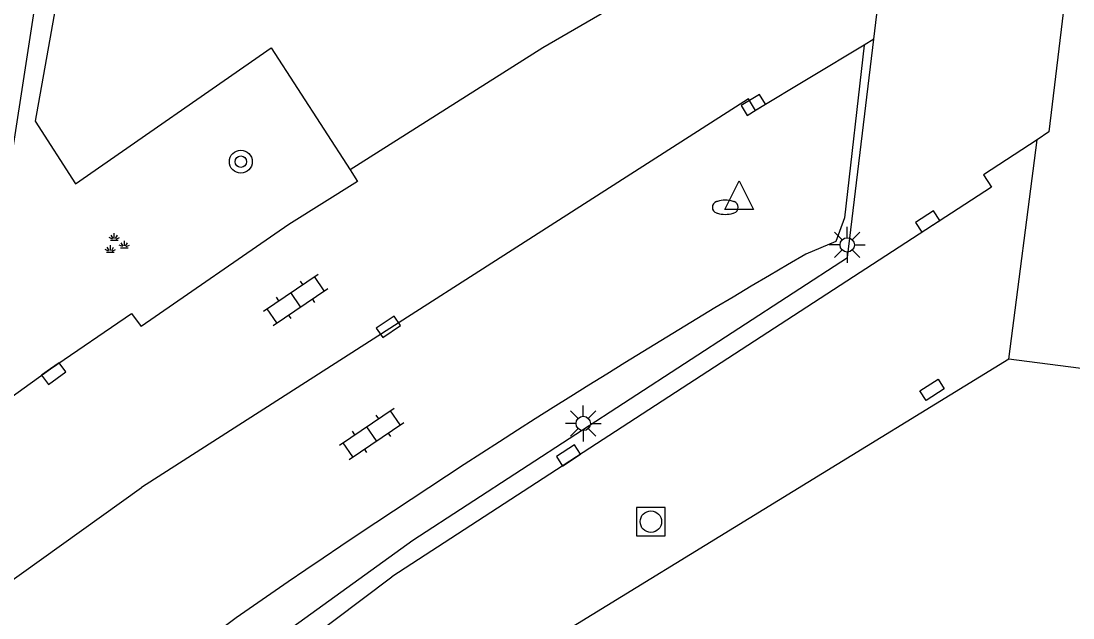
# Model space of a CAD drawing. Extents: x 131000 to 133014, y 396499 to 399001.
# Drawn here: x 132323.95 to 132360.67, y 397126.21 to 397147.05 of the extents above; entities that cross this region are included whole.
import ezdxf

# ---------------------------------------------------------------- set-up
doc = ezdxf.new("R2010")
doc.units = 0
for name, color, linetype in [('gg-afsc-hekwerk', 7, 'Continuous'), ('gg-bbg-hoofdgebouw', 7, 'Continuous'), ('gg-knt-verharding', 7, 'Continuous'), ('gg-knt-verharding nz', 7, 'Continuous'), ('gt-grn-weggrens', 7, 'Continuous'), ('gt-symb-boom', 7, 'Continuous'), ('gt-symb-brandkraan', 7, 'Continuous'), ('gt-symb-groenvak', 7, 'Continuous'), ('gt-symb-klinker verharding', 7, 'Continuous'), ('gt-symb-kolk', 7, 'Continuous'), ('gt-symb-kolk center center', 7, 'Continuous'), ('gt-symb-lichtmast', 7, 'Continuous'), ('gt-symb-rioolschacht', 7, 'Continuous'), ('gt-symb-waterafsluiter', 7, 'Continuous')]:
    doc.layers.add(name, color=color, linetype=linetype)

# ---------------------------------------------------------------- blocks, each defined once
blk = doc.blocks.new('gt0-BOOM')
at = {"layer": 'gt-symb-boom'}
for radius in [0.4, 0.2]:
    blk.add_circle((0, 0), radius, dxfattribs=at)
blk = doc.blocks.new('gt0-RS')
at = {"layer": 'gt-symb-rioolschacht'}
blk.add_lwpolyline([(-0.5, -0.5), (0.5, -0.5), (0.5, 0.5), (-0.5, 0.5)], close=True, dxfattribs=at)
blk.add_circle((0, 0), 0.375, dxfattribs=at)
blk = doc.blocks.new('gt0-KOLK')
at = {"layer": 'gt-symb-kolk'}
blk.add_lwpolyline([(0, 0), (0.375, 0), (0.375, 0.4), (-0.375, 0.4), (-0.375, 0), (0, 0)], dxfattribs=at)
blk = doc.blocks.new('gt0-KL1')
at = {"layer": 'gt-symb-klinker verharding'}
for p, q in [((-0.5, 0.3), (-0.5, 0.45)), ((0.5, 0.3), (0.5, 0.45)), ((-1.15, 0.3), (1.15, 0.3)), ((-1, -0.3), (-1, 0.3)), ((0, -0.3), (0, 0.3)), ((1, -0.3), (1, 0.3)), ((-1.15, -0.3), (1.15, -0.3)), ((-0.5, -0.45), (-0.5, -0.3)), ((0.5, -0.45), (0.5, -0.3))]:
    blk.add_line(p, q, dxfattribs=at)
blk = doc.blocks.new('gt0-LMAST')
at = {"layer": 'gt-symb-lichtmast'}
for p, q in [((-0.182, 0.173), (-0.447, 0.438)), ((-0.005, 0.246), (-0.005, 0.621)), ((0.172, 0.173), (0.437, 0.438)), ((-0.255, -0.004), (-0.63, -0.004)), ((-0.182, -0.181), (-0.447, -0.446)), ((-0.005, -0.254), (-0.005, -0.629)), ((0.437, -0.446), (0.172, -0.181)), ((0.245, -0.004), (0.62, -0.004))]:
    blk.add_line(p, q, dxfattribs=at)
blk.add_circle((-0.005, -0.004), 0.25, dxfattribs=at)
blk = doc.blocks.new('gt0-GRVAK')
at = {"layer": 'gt-symb-groenvak'}
for p, q in [((-0.047, 0.214), (-0.047, 0.393)), ((-0.11, 0.189), (-0.228, 0.24)), ((-0.182, 0.153), (0.088, 0.153)), ((-0.091, 0.211), (-0.156, 0.322)), ((-0.004, 0.211), (0.061, 0.322)), ((0.015, 0.189), (0.133, 0.24)), ((0.262, -0.052), (0.197, 0.059)), ((0.305, -0.049), (0.305, 0.13)), ((0.349, -0.052), (0.414, 0.059)), ((-0.245, -0.228), (-0.363, -0.177)), ((-0.318, -0.264), (-0.047, -0.264)), ((-0.226, -0.206), (-0.291, -0.095)), ((-0.183, -0.203), (-0.183, -0.024)), ((-0.139, -0.206), (-0.074, -0.095)), ((-0.12, -0.228), (-0.002, -0.177)), ((0.243, -0.074), (0.125, -0.023)), ((0.17, -0.11), (0.441, -0.11)), ((0.368, -0.074), (0.486, -0.023))]:
    blk.add_line(p, q, dxfattribs=at)
blk = doc.blocks.new('gt0-KOLKCC')
at = {"layer": 'gt-symb-kolk center center'}
blk.add_lwpolyline([(-0.375, 0.2), (0.375, 0.2), (0.375, -0.2), (-0.375, -0.2)], close=True, dxfattribs=at)
blk = doc.blocks.new('gt0-BR')
at = {"layer": 'gt-symb-brandkraan'}
for centre, radius, start, end in [((-0.244, 0), 0.206, 107.5669, 252.4331), ((0.599, -2.664), 3, 106.892, 107.5669), ((0, -0.691), 0.938, 73.108, 106.892), ((-0.599, -2.664), 3, 72.4331, 73.108), ((0.244, 0), 0.206, 287.567, 72.4331), ((0.599, 2.664), 3, 252.4331, 253.108), ((0, 0.691), 0.938, 253.108, 286.8921), ((-0.599, 2.664), 3, 286.8921, 287.567)]:
    blk.add_arc(centre, radius, start, end, dxfattribs=at)
blk = doc.blocks.new('gt0-WAFSL')
at = {"layer": 'gt-symb-waterafsluiter'}
for p, q in [((-0.5, -0.333), (0, 0.667)), ((0, 0.667), (0.5, -0.333)), ((0.5, -0.333), (-0.5, -0.333))]:
    blk.add_line(p, q, dxfattribs=at)

msp = doc.modelspace()

# ---------------------------------------------------------------- linework, layer by layer
at = {"layer": 'gg-afsc-hekwerk'}
msp.add_line((132353.714, 397146.41), (132354.565, 397153.45), dxfattribs=at)
for points in [[(132325.765, 397156.225), (132323.591, 397142.16), (132320.064, 397142.639)], [(132325.2, 397119.698), (132333.435, 397125.9), (132337.63, 397128.925), (132352.792, 397138.793), (132353.714, 397146.41)]]:
    msp.add_lwpolyline(points, dxfattribs=at)
at = {"layer": 'gg-bbg-hoofdgebouw'}
msp.add_line((132358.426, 397135.242), (132322.661, 397113.294), dxfattribs=at)
msp.add_lwpolyline([(132383.816, 397085.845), (132383.94, 397085.83), (132390.24, 397136.446), (132364.639, 397139.645), (132364.008, 397134.524), (132358.426, 397135.242)], dxfattribs=at)
at = {"layer": 'gg-knt-verharding'}
for p, q in [((132353.714, 397146.41), (132353.379, 397146.2)), ((132335.439, 397141.848), (132335.692, 397141.444)), ((132330.707, 397122.986), (132336.888, 397127.64))]:
    msp.add_line(p, q, dxfattribs=at)
for points in [[(132326.682, 397156.083), (132324.439, 397143.554), (132325.855, 397141.365), (132332.682, 397146.113), (132335.439, 397141.848)], [(132360.865, 397151.876), (132359.827, 397143.172), (132359.411, 397142.9)], [(132352.025, 397151.83), (132342.167, 397146.104), (132335.439, 397141.848)], [(132353.379, 397146.2), (132352.694, 397140.177), (132352.386, 397139.348), (132351.344, 397138.906)], [(132359.411, 397142.9), (132357.541, 397141.678), (132357.817, 397141.246), (132336.888, 397127.64)], [(132335.692, 397141.444), (132333.298, 397139.941), (132328.144, 397136.383)], [(132309.678, 397123.768), (132318.985, 397130.581), (132324.975, 397134.899), (132327.811, 397136.833), (132328.144, 397136.383)], [(132331.46, 397126.206), (132305.285, 397106.686), (132292.531, 397096.42), (132288.956, 397100.852)]]:
    msp.add_lwpolyline(points, dxfattribs=at)
msp.add_arc((132498.718, 396886.252), 292.495, 120.25508, 124.87802, dxfattribs=at)
at = {"layer": 'gg-knt-verharding nz'}
for points in [[(132353.379, 397146.2), (132349.582, 397143.927), (132349.341, 397144.328), (132328.158, 397130.763)], [(132288.956, 397100.852), (132292.236, 397103.555), (132314.262, 397120.807), (132328.158, 397130.763)]]:
    msp.add_lwpolyline(points, dxfattribs=at)
at = {"layer": 'gt-grn-weggrens'}
msp.add_line((132358.426, 397135.242), (132359.411, 397142.9), dxfattribs=at)

# ---------------------------------------------------------------- block references
at = {"layer": 'gt-symb-boom'}
msp.add_blockref('gt0-BOOM', (132331.622, 397142.135), dxfattribs=at)
at = {"layer": 'gt-symb-brandkraan'}
msp.add_blockref('gt0-BR', (132348.53, 397140.543), dxfattribs=at)
at = {"layer": 'gt-symb-groenvak'}
msp.add_blockref('gt0-GRVAK', (132327.254, 397139.243), dxfattribs=at)
at = {"layer": 'gt-symb-klinker verharding', "rotation": 34.03952455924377}
for p in [(132333.537, 397137.314), (132336.187, 397132.634)]:
    msp.add_blockref('gt0-KL1', p, dxfattribs=at)
at = {"layer": 'gt-symb-kolk'}
for p, rotation in [((132349.612, 397143.945), 30.907015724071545), ((132355.703, 397139.883), 32.817167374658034), ((132336.66, 397136.534), -145.83768216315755), ((132324.975, 397134.899), -144.21467990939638), ((132343.167, 397131.714), 33.08577490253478)]:
    msp.add_blockref('gt0-KOLK', p, dxfattribs=dict(at, rotation=rotation))
at = {"layer": 'gt-symb-kolk center center', "rotation": 32.998496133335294}
msp.add_blockref('gt0-KOLKCC', (132355.75, 397134.17), dxfattribs=at)
at = {"layer": 'gt-symb-lichtmast'}
for p in [(132352.792, 397139.234), (132343.579, 397133)]:
    msp.add_blockref('gt0-LMAST', p, dxfattribs=at)
at = {"layer": 'gt-symb-rioolschacht'}
msp.add_blockref('gt0-RS', (132345.935, 397129.568), dxfattribs=at)
at = {"layer": 'gt-symb-waterafsluiter'}
msp.add_blockref('gt0-WAFSL', (132349.015, 397140.797), dxfattribs=at)

doc.saveas('drawing.dxf')
